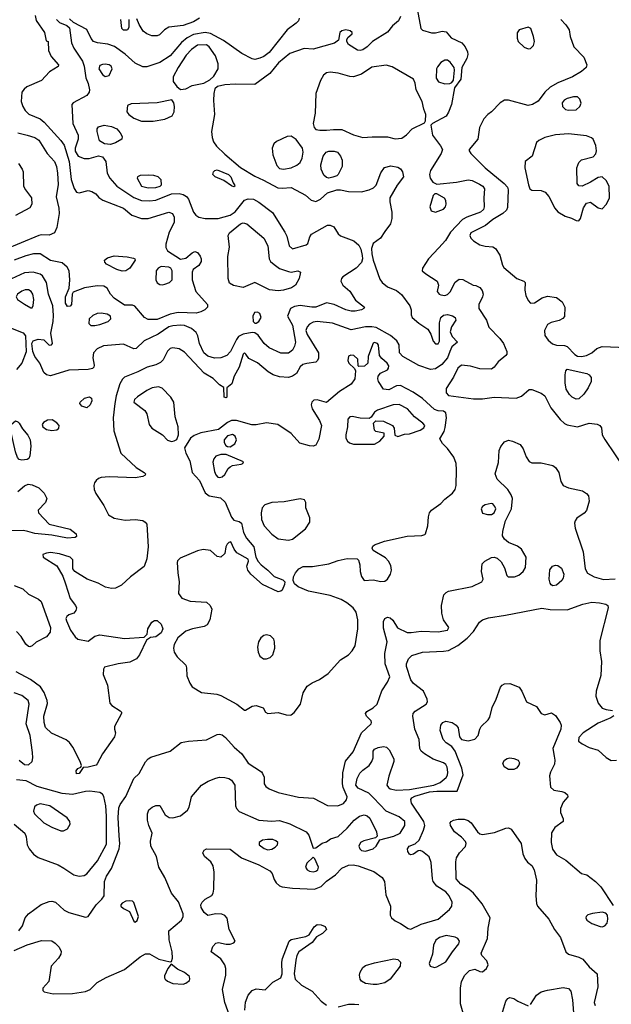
# Model space of a CAD drawing. Extents: x 1173029 to 1307123, y 522559 to 678521.
# Tile 580 of 623: x 1242798 to 1247345, y 612821 to 620383. Entities that reach past the tile are written whole.
import ezdxf

# ---------------------------------------------------------------- set-up
doc = ezdxf.new("R2010")
doc.units = 0

msp = doc.modelspace()

# ---------------------------------------------------------------- linework, layer by layer
at = {"layer": '0CON10XD'}
for points in [[(1245854, 620465), (1245880, 620315), (1245893, 620303), (1245962.3, 620282.3), (1245995, 620282), (1246045, 620293.8), (1246075, 620288.8), (1246115, 620244), (1246196, 620205), (1246222, 620175), (1246240, 620135), (1246242.5, 620115), (1246235.8, 620085), (1246196, 620015), (1246188.8, 619925), (1246140.8, 619859.2), (1246117.3, 619732.7), (1246095, 619673.8), (1246075, 619642), (1245970, 619585), (1245958.3, 619571.7), (1245970, 619495), (1246033, 619413), (1246046.7, 619385), (1246036.9, 619355), (1245954.6, 619225.4), (1245948.9, 619195), (1245952.9, 619165), (1245973.8, 619135), (1246005, 619120.8), (1246155, 619133.9), (1246245, 619153.1), (1246275, 619147.7), (1246330.9, 619120.9), (1246356.9, 619105), (1246370.6, 619085), (1246365.4, 619015), (1246368.8, 618945), (1246362.5, 618925), (1246339.2, 618905), (1246234.1, 618865.9), (1246201.9, 618848.1), (1246109.9, 618750.1), (1246071.7, 618688.3), (1246018.3, 618631.7), (1245940.9, 618545), (1245894.4, 618475), (1245892.5, 618455), (1245919.8, 618429.8), (1246006.7, 618375), (1246016.8, 618343.2), (1246008, 618295), (1246021.2, 618275), (1246035, 618268.6), (1246065, 618264.4), (1246087.4, 618272.6), (1246106, 618294), (1246145, 618367.5), (1246175, 618390.6), (1246205, 618388.6), (1246283.3, 618345), (1246305, 618342), (1246335, 618326), (1246353, 618303), (1246359.2, 618275), (1246356, 618255), (1246328, 618195), (1246328, 618165), (1246386.7, 618075), (1246402.7, 618022.7), (1246489.6, 617935), (1246515.5, 617895), (1246541.5, 617835), (1246541.5, 617815), (1246535.3, 617804.7), (1246474.4, 617755), (1246445, 617714), (1246425, 617698), (1246335, 617701.5), (1246262.5, 617722.5), (1246195, 617730), (1246165, 617705.8), (1246132.4, 617637.6), (1246075, 617551.2), (1246076.2, 617516.2), (1246095, 617497.1), (1246285, 617470.7), (1246355, 617470.9), (1246445, 617483.6), (1246612.9, 617477.1), (1246655, 617491.1), (1246715, 617541.9), (1246735, 617542.2), (1246805, 617513.5), (1246833.4, 617493.4), (1246880.9, 617400.9), (1246951.4, 617311.4), (1246985, 617280.8), (1247005, 617270.4), (1247085, 617255.7), (1247175, 617283.6), (1247235.5, 617275.5), (1247256.7, 617265), (1247269.5, 617249.5), (1247273.8, 617195), (1247295, 617158), (1247453.3, 616923.3)], [(1242918.1, 620415), (1242925.4, 620375.4), (1242988, 620285), (1243001.7, 620221.7), (1243017.5, 620215), (1243020, 620145), (1243040.5, 620100.5), (1243096.2, 620035), (1243095, 620023.8), (1243028.3, 619981.7), (1242965, 619915.6), (1242854, 619866), (1242831.5, 619848.5), (1242815.6, 619825), (1242810.5, 619755), (1242822.5, 619715), (1242839.4, 619685), (1242867.8, 619657.8), (1242955, 619621.8), (1242986.6, 619596.6), (1243115.2, 619455.2), (1243139.9, 619419.9), (1243178.7, 619295), (1243193.7, 619155), (1243217.5, 619087.5), (1243235, 619059.2), (1243255, 619053.1), (1243325, 619070.8), (1243353, 619063), (1243384.3, 619044.3), (1243407.4, 619017.4), (1243436.3, 618996.3), (1243595, 618936.5), (1243660.4, 618880.4), (1243735, 618856.7), (1243785, 618855.6), (1243945, 618905.6), (1243972, 618895), (1243984.3, 618865), (1243984.3, 618825), (1243947.7, 618752.3), (1243921.5, 618658.5), (1243922.3, 618632.3), (1243935, 618608.6), (1244034.5, 618544.5), (1244075, 618551.4), (1244125, 618592.9), (1244145, 618601.4), (1244165, 618595.7), (1244185, 618568), (1244194.3, 618545), (1244194.2, 618525), (1244174.4, 618495.6), (1244132, 618465), (1244124.4, 618445), (1244123.3, 618385), (1244151.4, 618295), (1244242, 618195), (1244241.4, 618175), (1244222, 618155), (1244191.4, 618138.6), (1244155, 618129.1), (1244015, 618133), (1243955, 618121.7), (1243855, 618080.3), (1243785, 618080.4), (1243756.9, 618096.9), (1243683.1, 618183.1), (1243665, 618191.1), (1243605, 618190.4), (1243524.5, 618245), (1243496.4, 618275), (1243470.2, 618320.2), (1243445.4, 618335.4), (1243395, 618338.2), (1243296.7, 618323.3), (1243210, 618290), (1243202.5, 618275), (1243197.5, 618195), (1243185, 618182), (1243165, 618180), (1243150, 618205), (1243150, 618255), (1243179.3, 618320.7), (1243184.4, 618385), (1243177.5, 618455), (1243162.3, 618482.3), (1243125, 618514.5), (1243035, 618532.8), (1242955, 618584), (1242905, 618583.5), (1242845, 618570.2), (1242755, 618535.3)], [(1245725, 620406.2), (1245708.5, 620375), (1245664.7, 620335.3), (1245623.9, 620286.1), (1245510, 620215), (1245470, 620175), (1245435, 620151.2), (1245415, 620146.2), (1245395, 620150), (1245325, 620192.5), (1245312.5, 620215), (1245313, 620227), (1245320, 620245), (1245352.5, 620275), (1245352.5, 620285), (1245337.1, 620297.1), (1245305, 620304), (1245275, 620297.5), (1245258.8, 620285), (1245247.5, 620225), (1245217.4, 620202.6), (1245055, 620155.6), (1244985, 620160.6), (1244875, 620122.7), (1244787.7, 620052.3), (1244721.1, 619968.9), (1244605.4, 619884.6), (1244455, 619886.8), (1244375, 619881.8), (1244319.1, 619870.9), (1244298.1, 619851.9), (1244289.5, 619815), (1244287.6, 619762.4), (1244295.3, 619655.3), (1244273.3, 619525), (1244277.1, 619477.1), (1244287.7, 619445), (1244312.1, 619412.1), (1244375, 619349.2), (1244495, 619248.9), (1244605, 619181.5), (1244670.9, 619150.9), (1244782.4, 619092.4), (1244815, 619089.3), (1244885.3, 619095.3), (1244994, 619034), (1245038, 618998), (1245075, 618986.9), (1245110.8, 619005), (1245165, 619054), (1245235, 619076), (1245265, 619075.8), (1245325, 619062.2), (1245425, 619060.4), (1245483, 619077), (1245517.3, 619092.7), (1245538.2, 619111.8), (1245573.3, 619206.7), (1245602.4, 619247.6), (1245649.8, 619260.2), (1245705, 619251.5), (1245725, 619238.6), (1245741.1, 619215), (1245747.1, 619175), (1245698.3, 619111.7), (1245643.1, 619015), (1245642.2, 618985), (1245659.5, 618905), (1245659.5, 618855), (1245648.1, 618815), (1245605, 618757.1), (1245571.5, 618705), (1245515.9, 618665), (1245502.2, 618625), (1245503.8, 618585), (1245515, 618535.8), (1245565, 618390), (1245584.5, 618364.5), (1245625, 618332), (1245695, 618304.3), (1245732.1, 618272.1), (1245797.8, 618185), (1245805.7, 618155), (1245805.7, 618115), (1245814.3, 618095), (1245865, 618052.2), (1245936.2, 618006.2), (1245958.2, 617968.2), (1245977.1, 617915), (1245995, 617892.9), (1246015, 617894.2), (1246025.7, 617915), (1246024.5, 618054.5), (1246034.7, 618095.3), (1246056.2, 618113.8), (1246085, 618118.9), (1246125, 618108.5), (1246145.8, 618095), (1246149.4, 618075), (1246117.3, 618025), (1246107.3, 617985), (1246120.9, 617950.9), (1246163.3, 617905), (1246119.6, 617870.4), (1246104.6, 617835), (1246085, 617786.7), (1246043.1, 617735), (1245995, 617701.8), (1245955, 617696.4), (1245865, 617728.2), (1245743.3, 617795), (1245718.2, 617825), (1245713.8, 617885), (1245697.1, 617917.1), (1245647.6, 617957.6), (1245537.8, 618017.8), (1245505, 618024.2), (1245455, 618023.5), (1245345, 618001.8), (1245202.9, 618052.9), (1245085, 618064.3), (1245055, 618058.6), (1245025, 618043.3), (1245006.6, 618023.4), (1244998.2, 617995), (1245006.4, 617965), (1245094.7, 617825), (1245096, 617784), (1245088.1, 617765), (1245075, 617753.1), (1245005, 617743.6), (1244975, 617733.5), (1244955, 617715.6), (1244924.7, 617665.3), (1244895.9, 617644.1), (1244865, 617635.4), (1244795, 617640.5), (1244745.3, 617655.3), (1244707.3, 617677.3), (1244625, 617747.3), (1244559.7, 617779.7), (1244537.5, 617815), (1244525, 617823.8), (1244515, 617813.3), (1244485, 617713.3), (1244447.5, 617645), (1244427.5, 617585), (1244390, 617555), (1244390, 617485), (1244385, 617480), (1244370, 617485), (1244368.3, 617558.3), (1244335, 617577.5), (1244286.3, 617626.3), (1244217.3, 617667.3), (1244065, 617828.2), (1244025, 617854.6), (1243975, 617863.8), (1243955, 617858.2), (1243935, 617836.7), (1243899.9, 617770.1), (1243880.1, 617749.9), (1243845, 617731.5), (1243778, 617715), (1243705, 617677.9), (1243605, 617638.5), (1243588.7, 617621.3), (1243569.2, 617585), (1243540.9, 617495), (1243529.4, 617435), (1243517.9, 617325), (1243521.8, 617225), (1243576.5, 617055), (1243694.6, 616944.6), (1243756, 616905), (1243764, 616895), (1243763.3, 616885), (1243745.5, 616874.5), (1243685, 616863.8), (1243485, 616872.2), (1243425, 616866.7), (1243405, 616860.5), (1243385, 616844.5), (1243372.9, 616827.1), (1243367.8, 616805), (1243370.4, 616775), (1243383, 616743), (1243445, 616651.4), (1243481.2, 616581.2), (1243524.5, 616554.5), (1243609.1, 616539.1), (1243685, 616545.6), (1243745, 616535.8), (1243763.3, 616525), (1243775, 616507.5), (1243785.6, 616335), (1243775, 616242.5), (1243755, 616183.8), (1243649.2, 616105), (1243580.4, 616039.6), (1243535, 616016.7), (1243505, 616013.6), (1243458.8, 616025), (1243402, 616055), (1243316.8, 616086.8), (1243222, 616145), (1243205.7, 616165.7), (1243205.7, 616235), (1243186.2, 616255), (1243105, 616280.8), (1243035, 616290.9), (1243003.4, 616286.6), (1242976.7, 616275), (1242980, 616255), (1243085, 616188.6), (1243129.8, 616109.8), (1243149.1, 616050.9), (1243186.7, 615936.7), (1243226, 615885), (1243234, 615865), (1243230, 615845), (1243215, 615826.2), (1243175, 615813.3), (1243159.5, 615800.5), (1243154.2, 615785), (1243158, 615765), (1243190, 615695), (1243225, 615644), (1243245, 615626), (1243325, 615608.8), (1243375, 615648), (1243415, 615659.2), (1243605, 615630.5), (1243755, 615640), (1243777.5, 615662.5), (1243784, 615705), (1243815, 615756.7), (1243835, 615768.8), (1243855, 615768), (1243885, 615740), (1243898.2, 615705), (1243885, 615672.9), (1243845, 615644.2), (1243802.5, 615637.5), (1243771.7, 615618.3), (1243719.2, 615505), (1243696, 615475), (1243645, 615448.6), (1243554.1, 615435.9), (1243450, 615410), (1243442.5, 615395), (1243440, 615355), (1243472.5, 615272.5), (1243490, 615135), (1243506, 615115), (1243570, 615075), (1243580, 615065), (1243580, 615055), (1243528, 614955), (1243526, 614935), (1243534, 614905), (1243528, 614875), (1243434.7, 614745.3), (1243395, 614666.7), (1243385, 614658.8), (1243325, 614641.2), (1243285, 614640), (1243255.5, 614594.5), (1243235, 614590), (1243232, 614615), (1243245, 614633.3), (1243268.3, 614641.7), (1243272.5, 614655), (1243263.8, 614685), (1243207.1, 614797.1), (1243181.5, 614831.5), (1243155, 614853.1), (1243042.6, 614902.6), (1242997, 614947), (1242987.1, 614985), (1242984.5, 615035), (1243011.5, 615131.5), (1243008.8, 615155), (1242986.7, 615215), (1242958.3, 615258.3), (1242882.5, 615315), (1242770, 615375)], [(1243081.9, 620385), (1243105, 620361.5), (1243159.5, 620339.5), (1243181.2, 620321.2), (1243195.6, 620205), (1243215, 620164.2), (1243281.9, 620065), (1243294.5, 620025), (1243307, 619937), (1243325, 619893.8), (1243336.1, 619845), (1243333.5, 619825), (1243315, 619800.6), (1243210, 619745), (1243198.3, 619731.7), (1243205.8, 619585), (1243248.5, 619495), (1243247.1, 619465), (1243224.4, 619395.6), (1243225, 619374.2), (1243246.5, 619335), (1243295, 619316.9), (1243333.4, 619316.6), (1243405, 619338.2), (1243435, 619328.6), (1243459.5, 619295), (1243470.4, 619205), (1243492.3, 619165), (1243543.8, 619103.8), (1243675, 619017.1), (1243734.6, 618995.4), (1243795, 618991.1), (1243845, 618996.7), (1243965, 619044.4), (1244025, 619047.4), (1244055, 619040.6), (1244079.1, 619025), (1244095.4, 619005), (1244134.6, 618905), (1244152, 618882), (1244175, 618866.5), (1244225, 618855.4), (1244323.7, 618856.3), (1244415, 618881.1), (1244455, 618906.2), (1244525, 618998), (1244553, 619007), (1244595, 619004.4), (1244635, 618982.5), (1244742.2, 618902.2), (1244835, 618750.8), (1244850.2, 618720.2), (1244869.1, 618645), (1244895, 618623.5), (1245001.2, 618655), (1245013.8, 618665), (1245028, 618715), (1245042, 618735), (1245165, 618804.3), (1245185, 618804.2), (1245212.3, 618792.3), (1245247, 618737), (1245265, 618722.5), (1245365.5, 618685.5), (1245405, 618652), (1245419.8, 618619.8), (1245430.9, 618570.9), (1245432.8, 618545), (1245425, 618518.6), (1245385.3, 618474.7), (1245282.5, 618407.5), (1245271.4, 618395), (1245265.6, 618375), (1245280.6, 618345), (1245335, 618298.9), (1245379.4, 618229.4), (1245449.2, 618175), (1245444, 618165), (1245425, 618154.5), (1245376.6, 618143.4), (1245346.2, 618143.8), (1245305, 618155.4), (1245215, 618196.1), (1245155, 618208.6), (1245075, 618175.8), (1245044.7, 618174.7), (1244955, 618188), (1244910.4, 618179.6), (1244880, 618165), (1244856.7, 618105), (1244895, 618036), (1244918.2, 617905), (1244911.5, 617875), (1244895.9, 617844.1), (1244865, 617821.4), (1244805, 617821.1), (1244715, 617862.7), (1244676.7, 617895), (1244630.2, 617960.2), (1244605, 617977.5), (1244585, 617980.6), (1244515, 617968.6), (1244480.6, 617949.4), (1244463.5, 617926.5), (1244418.4, 617835), (1244390.5, 617805), (1244345, 617784.7), (1244294.3, 617784.3), (1244245, 617800), (1244214.6, 617825), (1244179.2, 617895), (1244166.5, 617955), (1244155, 617980), (1244120, 618010), (1244065, 618033.1), (1244035, 618037.9), (1243975, 618032.7), (1243945, 618023.6), (1243861.8, 617968.2), (1243754.3, 617915.7), (1243693.4, 617856.6), (1243675, 617854.4), (1243595, 617890), (1243442.9, 617877.1), (1243394.2, 617855.8), (1243365.5, 617825), (1243360.5, 617785), (1243371.2, 617728.8), (1243368.8, 617715), (1243356.9, 617703.1), (1243325, 617695.5), (1243175, 617690), (1243035, 617648.9), (1243005.6, 617655.6), (1242983.1, 617673.1), (1242954.2, 617745), (1242913.8, 617795), (1242898.8, 617835), (1242892, 617895), (1242902.9, 617917.1), (1242941.3, 617928.7), (1242983.1, 617923.1)], [(1244947.1, 620395), (1244940, 620375), (1244923.7, 620356.3), (1244855, 620305.6), (1244715, 620130.4), (1244675, 620100.5), (1244642.7, 620087.3), (1244605, 620077.1), (1244585, 620081.4), (1244505, 620124.4), (1244363.4, 620223.4), (1244265, 620276.1), (1244225, 620285.7), (1244135, 620268.5), (1244085.8, 620244.2), (1244041.9, 620208.1), (1243955, 620106.2), (1243876.6, 620053.4), (1243775, 620020.6), (1243745, 620021.9), (1243685, 620048.9), (1243608.8, 620118.8), (1243527, 620177), (1243475, 620193.9), (1243395.4, 620205.4), (1243366.2, 620216.2), (1243347.2, 620237.2), (1243315, 620306.9), (1243211.9, 620361.9), (1243180.3, 620390.3)], [(1243636.7, 620385), (1243636.1, 620323.9), (1243626.7, 620305), (1243618.3, 620301.7), (1243595, 620302.5), (1243583.8, 620315), (1243576.7, 620383.3)], [(1244180, 620395), (1244134.8, 620365.2), (1244055, 620339.2), (1243945.4, 620324.6), (1243910, 620305), (1243873.6, 620266.4), (1243855, 620260), (1243815, 620260), (1243775, 620273.8), (1243746.2, 620295), (1243715.7, 620345.7), (1243699.7, 620389.7)], [(1246956, 620385), (1246994.5, 620344.5), (1247021.4, 620305), (1247030, 620255), (1247057.5, 620175), (1247134.5, 620094.5), (1247156.6, 620036.6), (1247151.1, 620015), (1247115.6, 619985), (1247045.7, 619945), (1246935, 619897.9), (1246875, 619864.5), (1246835, 619826.9), (1246782.2, 619757.8), (1246739.5, 619730.5), (1246705, 619724.5), (1246555, 619764.4), (1246525, 619764.3), (1246490, 619745), (1246423.8, 619675), (1246396.7, 619655), (1246365, 619622.5), (1246331.2, 619555), (1246320, 619465), (1246252.5, 619385), (1246252.5, 619375), (1246266, 619355), (1246375.7, 619245), (1246522.9, 619125), (1246547.4, 619097.4), (1246551.8, 619075), (1246548.3, 618941.7), (1246540, 618920), (1246511.9, 618895), (1246435, 618848), (1246377, 618803), (1246266.7, 618745), (1246257.8, 618725), (1246265.4, 618705.4), (1246285, 618684.4), (1246333.8, 618655), (1246375, 618643.6), (1246435, 618637.5), (1246455, 618624.4), (1246488.2, 618575), (1246508.7, 618498.7), (1246519.7, 618479.7), (1246618, 618395), (1246673.9, 618373.9), (1246683.3, 618365), (1246681.2, 618305), (1246687.8, 618265), (1246705, 618226.9), (1246725, 618206.9), (1246755, 618207.1), (1246815, 618246.2), (1246855, 618260), (1246925, 618250), (1246966.7, 618215), (1246987.5, 618175), (1246985, 618102.5), (1246972.3, 618087.7), (1246945, 618072), (1246882.7, 618057.3), (1246855, 618041.2), (1246832.5, 617995), (1246835, 617957.5), (1246860.5, 617920.5), (1246892.3, 617892.3), (1246925, 617882), (1246985, 617880), (1247005, 617873.9), (1247065, 617811.8), (1247085, 617799.7), (1247115, 617795.3)], [(1246705, 620160), (1246725, 620162.5), (1246746.2, 620183.8), (1246754.4, 620215), (1246748.1, 620255), (1246725.7, 620315.7), (1246705, 620326.2), (1246636.7, 620305), (1246621.7, 620281.7), (1246620.5, 620240.5), (1246628.8, 620215), (1246675, 620172.5), (1246705, 620160)], [(1244035, 619847.5), (1244075, 619852.2), (1244125, 619876.2), (1244213.8, 619896.2), (1244260, 619920), (1244289.8, 619950.2), (1244323.6, 620005), (1244323.8, 620045), (1244302.5, 620105), (1244255, 620174.5), (1244235, 620188.7), (1244165, 620187.1), (1244117.5, 620155), (1244078.8, 620111.2), (1244015.4, 620015), (1243977.5, 619945), (1243978.6, 619908.6), (1244005, 619869.2), (1244035, 619847.5)], [(1246065, 619891.4), (1246105, 619892), (1246119.5, 619900.5), (1246131.7, 619918.3), (1246141.2, 619995), (1246136.2, 620015), (1246105.5, 620055.5), (1246085, 620071.2), (1246065, 620072), (1246035, 620054), (1246008.3, 620021.7), (1246002.5, 620005), (1246000, 619935), (1246016.2, 619906.2), (1246065, 619891.4)], [(1243456.4, 619946.4), (1243485, 619953.8), (1243509.2, 620005), (1243500.8, 620025), (1243485.4, 620035.4), (1243455, 620041.5), (1243435, 620040), (1243415, 620030), (1243407.8, 620005), (1243435, 619961.2), (1243456.4, 619946.4)], [(1245685, 619468.2), (1245735, 619472.2), (1245772.3, 619497.7), (1245815, 619544), (1245910, 619590), (1245917.5, 619605), (1245920, 619655), (1245904, 619695), (1245892.5, 619755), (1245844.5, 619844.5), (1245838.6, 619895), (1245825.8, 619925), (1245659.8, 620019.8), (1245615, 620032.7), (1245505, 620017.1), (1245425.4, 619964.6), (1245365, 619943.1), (1245335, 619945.6), (1245245, 619972.5), (1245185, 619980), (1245155, 619974.5), (1245133.1, 619956.9), (1245110, 619915), (1245074, 619816), (1245070, 619665), (1245053.5, 619585), (1245060.6, 619555), (1245075, 619540.6), (1245105, 619533.6), (1245155, 619533.6), (1245209.3, 619540.7), (1245275, 619539.5), (1245365, 619499.4), (1245435, 619476.9), (1245506.3, 619483.7), (1245625, 619483.8), (1245685, 619468.2)], [(1243735, 619603.6), (1243825, 619604.4), (1243915, 619620), (1243970.8, 619645), (1243985.5, 619674.5), (1243986.9, 619715), (1243984.2, 619745), (1243968.3, 619768.3), (1243855, 619745.6), (1243654.1, 619735.9), (1243626.4, 619723.6), (1243622, 619675), (1243637.1, 619655), (1243675, 619625.5), (1243735, 619603.6)], [(1247015, 619687.1), (1247075, 619690.8), (1247102.9, 619715), (1247112.7, 619742.7), (1247103.2, 619773.2), (1247085, 619791.2), (1247055, 619791.4), (1247005, 619778.5), (1246983.1, 619765), (1246968.5, 619745), (1246970.6, 619715), (1246993.6, 619693.6), (1247015, 619687.1)], [(1243495, 619424.5), (1243449.7, 619429.7), (1243412.8, 619452.8), (1243392.9, 619525), (1243394, 619545), (1243405, 619560), (1243447.9, 619572.1), (1243503.7, 619563.7), (1243545, 619544.3), (1243570.8, 619515), (1243586, 619485), (1243583.3, 619465), (1243535, 619437.8), (1243495, 619424.5)], [(1242784.1, 619514.1), (1242856.6, 619496.6), (1242915, 619477.9), (1242945, 619458.1), (1243008.5, 619355), (1243065.6, 619295), (1243081.9, 619255), (1243090, 619205), (1243093, 619117), (1243077.9, 619022.1), (1243097.9, 618935), (1243100.8, 618895), (1243084.1, 618785.9), (1243065, 618746.2), (1243025, 618727.5), (1242965, 618730), (1242945, 618725.5), (1242675, 618613.5)], [(1244825, 619234.6), (1244885, 619244.2), (1244927.8, 619265), (1244953.8, 619286.2), (1244969.6, 619320.4), (1244976.7, 619365), (1244970.8, 619395), (1244923.1, 619463.1), (1244885, 619488.4), (1244854.3, 619485.7), (1244772.1, 619447.9), (1244751.7, 619428.3), (1244739.5, 619395), (1244743.8, 619345), (1244775, 619264.2), (1244795, 619240), (1244825, 619234.6)], [(1247095, 618837.5), (1247108.8, 618855), (1247132.4, 618937.6), (1247155, 618973.8), (1247185, 618981.2), (1247245, 618937.5), (1247275, 618930), (1247308.5, 618965), (1247332.1, 619015), (1247328.9, 619105), (1247305, 619148.5), (1247275, 619175.7), (1247245, 619171.9), (1247185, 619134.2), (1247120, 619105), (1247095, 619107.5), (1247083.9, 619123.9), (1247080, 619245), (1247095, 619286.7), (1247115, 619305.6), (1247205, 619330.8), (1247226.4, 619353.6), (1247230.5, 619375), (1247226.4, 619416.4), (1247204.6, 619464.6), (1247193.8, 619475), (1247155, 619490.5), (1247015, 619505.5), (1246915, 619498.5), (1246835, 619477.5), (1246788.8, 619455), (1246770.7, 619439.3), (1246736, 619335), (1246683.3, 619295), (1246680, 619245), (1246707.5, 619115), (1246720, 619085), (1246735, 619074.3), (1246805, 619070), (1246837.6, 619057.6), (1246865, 619026.2), (1246911.4, 618935), (1246935, 618907.5), (1246991.2, 618875), (1247039.7, 618859.7), (1247075, 618840), (1247095, 618837.5)], [(1245175, 619166.2), (1245155, 619170), (1245135, 619190), (1245114.3, 619235), (1245112.8, 619267.2), (1245130.6, 619335), (1245154.6, 619365.4), (1245175, 619373.1), (1245215, 619374.2), (1245240, 619365), (1245264.4, 619334.4), (1245277.1, 619305), (1245275.6, 619254.4), (1245246.2, 619195), (1245235, 619183.3), (1245205, 619173.8), (1245175, 619166.2)], [(1242789.1, 619279.1), (1242818.6, 619235), (1242825.6, 619215), (1242828.6, 619105), (1242843.1, 619075), (1242890, 619015), (1242892, 618965), (1242875, 618938.8), (1242765, 618879.4)], [(1243785, 619090.3), (1243845, 619094.7), (1243878, 619105), (1243889.2, 619115), (1243885, 619152.5), (1243863.3, 619175), (1243830, 619185), (1243785, 619187.8), (1243725, 619185.7), (1243703.3, 619175), (1243700, 619165), (1243734, 619105), (1243785, 619090.3)], [(1244445, 619100), (1244425, 619107.5), (1244368.3, 619148.3), (1244300, 619175), (1244283.8, 619195), (1244286.7, 619215), (1244297.5, 619225), (1244315, 619229.2), (1244402, 619195), (1244421.4, 619175), (1244438.8, 619128.8), (1244450, 619115), (1244452.5, 619105), (1244445, 619100)], [(1245995, 618904.2), (1246055, 618928.8), (1246070, 618945), (1246076.2, 618965), (1246072.5, 618995), (1246063, 619013), (1246005, 619046.7), (1245990, 619045), (1245975, 619032.5), (1245950.8, 618945), (1245960, 618915), (1245995, 618904.2)], [(1244785, 618300), (1244719.2, 618309.2), (1244605, 618363.5), (1244515, 618326.4), (1244441.1, 618341.1), (1244410.3, 618360.3), (1244400, 618395), (1244398.9, 618565), (1244410, 618635), (1244400, 618725), (1244410, 618745), (1244495, 618814.6), (1244515, 618823.9), (1244544.4, 618815), (1244674.1, 618704.1), (1244705.4, 618645), (1244715.5, 618545), (1244726.4, 618526.4), (1244753.2, 618503.2), (1244795, 618472.7), (1244865, 618448.1), (1244885.8, 618444.2), (1244935, 618453.3), (1244957.5, 618445), (1244946, 618395), (1244917.2, 618342.8), (1244887.6, 618322.4), (1244825, 618304.6), (1244785, 618300)], [(1243585, 618450.5), (1243543.8, 618465), (1243465, 618506.2), (1243451.4, 618521.4), (1243451.2, 618535), (1243473.8, 618555), (1243525, 618569.1), (1243625, 618562.5), (1243671.7, 618551.7), (1243683.3, 618545), (1243686, 618535), (1243644, 618475), (1243615, 618453.3), (1243585, 618450.5)], [(1243895, 618346.5), (1243915, 618352.2), (1243948.8, 618365), (1243969.2, 618385), (1243970.8, 618455), (1243958.8, 618475), (1243945, 618482), (1243885, 618486.5), (1243861.4, 618475), (1243846.7, 618455), (1243843.6, 618385), (1243855, 618363.1), (1243875, 618349.1), (1243895, 618346.5)], [(1242983.1, 617923.1), (1243025, 617884.2), (1243042.5, 617885), (1243050.8, 617895), (1243037.5, 617975), (1243056.2, 618063.8), (1243058.7, 618111.3), (1243053.5, 618185), (1243019.7, 618275), (1243004.2, 618364.2), (1242974.8, 618414.8), (1242955, 618428.5), (1242902.9, 618442.9), (1242835, 618438), (1242735, 618392.8)], [(1242895, 618170), (1242902.5, 618187.5), (1242906.4, 618235), (1242899.2, 618275), (1242885.7, 618295.7), (1242865, 618307.5), (1242841.1, 618308.9), (1242815, 618298.8), (1242781.9, 618275), (1242771.4, 618255), (1242780.8, 618235), (1242835, 618197.5), (1242885, 618170), (1242895, 618170)], [(1243344.2, 618034.2), (1243375, 618034.4), (1243415, 618041.2), (1243477.5, 618065), (1243497.8, 618085), (1243495.6, 618105), (1243470.7, 618120.7), (1243425, 618128.8), (1243394.3, 618125.7), (1243359.3, 618110.7), (1243333.1, 618085), (1243330, 618050), (1243344.2, 618034.2)], [(1244615, 618051.2), (1244635.7, 618064.3), (1244653.8, 618095), (1244645, 618127.5), (1244625, 618137.5), (1244602.5, 618135), (1244590, 618105), (1244592, 618065), (1244605, 618051.2), (1244615, 618051.2)], [(1242726.8, 618016.8), (1242825, 617977.1), (1242843.8, 617955), (1242847.7, 617832.3), (1242815.7, 617745), (1242775, 617696)], [(1244878.5, 615041.5), (1244885, 615043.6), (1244908.5, 615061.5), (1244956.5, 615125), (1244976.8, 615213.2), (1245006.4, 615263.6), (1245045, 615289.4), (1245102, 615315), (1245169.3, 615360.7), (1245265, 615466), (1245324.1, 615505.9), (1245354.1, 615535.9), (1245376, 615575), (1245397.8, 615705), (1245397.8, 615775), (1245383, 615833), (1245360, 615865), (1245312.5, 615905), (1245269.1, 615929.1), (1245185, 615960.4), (1245018.8, 615995), (1244938.1, 616028.1), (1244909.7, 616049.7), (1244898.8, 616075), (1244903.6, 616103.6), (1244918, 616135), (1244944, 616165), (1244976.7, 616183.3), (1245047.6, 616182.4), (1245175, 616203.9), (1245245, 616229.5), (1245315, 616244.3), (1245391.7, 616241.7), (1245401.7, 616231.7), (1245412, 616195), (1245414.4, 616145), (1245425, 616107.5), (1245445, 616076.7), (1245515, 616080), (1245575, 616068), (1245605, 616070), (1245625, 616086), (1245649.1, 616125), (1245655.4, 616155), (1245650.2, 616190.2), (1245633.6, 616223.6), (1245609.1, 616249.1), (1245515, 616307.5), (1245506.7, 616325), (1245511.2, 616338.8), (1245525, 616350), (1245602.1, 616377.9), (1245775.8, 616415.8), (1245887.7, 616422.3), (1245910.7, 616429.3), (1245917.5, 616435), (1245936.2, 616495), (1245940, 616565), (1245948, 616595), (1245962, 616615), (1246035, 616666.5), (1246065, 616699.4), (1246124, 616746), (1246145.6, 616775), (1246152.5, 616805), (1246155.4, 616925), (1246153.1, 616975), (1246133.6, 617023.6), (1246085, 617090), (1246047, 617127), (1246026.2, 617165), (1246059.5, 617220.5), (1246069.1, 617250.9), (1246078.8, 617325), (1246073.8, 617363.8), (1246055, 617376), (1246015, 617378.9), (1245985, 617390), (1245894, 617474), (1245822.1, 617522.1), (1245725, 617574.4), (1245695, 617571.9), (1245635, 617540.4), (1245594.3, 617545), (1245556.9, 617605), (1245550, 617625), (1245552.5, 617645), (1245571.3, 617668.7), (1245624, 617695), (1245632.9, 617707.1), (1245634.2, 617725), (1245622.5, 617745), (1245580.3, 617780.3), (1245564.3, 617804.3), (1245555.9, 617884.1), (1245547.5, 617895), (1245525, 617902.9), (1245515, 617898.6), (1245501.9, 617865), (1245476.2, 617795), (1245473.3, 617745), (1245447.5, 617722.5), (1245405, 617720), (1245400, 617725), (1245397.5, 617775), (1245367.5, 617805), (1245342.3, 617807.7), (1245325, 617800), (1245320, 617765), (1245326.7, 617745), (1245372.5, 617705), (1245380, 617685), (1245373.8, 617625), (1245345.7, 617584.3), (1245255, 617528.2), (1245155, 617442.7), (1245085, 617464.6), (1245059.5, 617460.5), (1245043.4, 617446.6), (1245039.1, 617425), (1245045.5, 617395), (1245103.6, 617303.6), (1245116.6, 617265), (1245098, 617162), (1245073.9, 617116.1), (1245055, 617108.5), (1245025, 617109.2), (1244951.7, 617131.7), (1244885, 617206.1), (1244783, 617273), (1244695, 617286.7), (1244615, 617270.4), (1244581.5, 617271.5), (1244465, 617304.1), (1244425, 617304.1), (1244395, 617289.1), (1244325, 617235.7), (1244191.2, 617208.8), (1244139.8, 617190.2), (1244111.7, 617168.3), (1244065.8, 617095), (1244075.6, 617055), (1244105.5, 616995), (1244124.4, 616905), (1244179.2, 616845), (1244225, 616749.2), (1244255, 616725.6), (1244341.1, 616711.1), (1244378.5, 616678.5), (1244425, 616561.2), (1244445, 616540), (1244485, 616530), (1244503.3, 616515), (1244517.5, 616445), (1244542, 616402), (1244598.6, 616335), (1244614.2, 616254.2), (1244631.9, 616221.9), (1244653.8, 616195), (1244705, 616156), (1244755, 616106), (1244820, 616080), (1244836.1, 616066.1), (1244833.8, 616045), (1244815, 616002.5), (1244805, 615993.3), (1244785, 615990), (1244665, 616044.3), (1244574, 616125), (1244552, 616155), (1244543.8, 616185), (1244556.7, 616225), (1244555, 616240), (1244467.3, 616287.3), (1244445.8, 616315.8), (1244421.7, 616371.7), (1244405, 616366.7), (1244393.8, 616355), (1244383.8, 616335), (1244375.9, 616284.1), (1244344.1, 616255.9), (1244315, 616259.2), (1244265, 616305.8), (1244207.3, 616312.7), (1244165, 616302.5), (1244032.2, 616247.8), (1244012.4, 616227.6), (1244009.2, 616215), (1244012.5, 616135), (1244024.5, 616065), (1244018.6, 615975), (1244045, 615940), (1244107.8, 615917.8), (1244235, 615910), (1244262.9, 615885), (1244274.4, 615855), (1244260.9, 615775), (1244239.2, 615735), (1244215, 615722.5), (1244126.4, 615703.6), (1244075, 615685.6), (1244013.6, 615635), (1243984.5, 615585), (1243980.9, 615555), (1243986.7, 615525), (1244009.2, 615489.2), (1244074.4, 615425), (1244081.1, 615405), (1244083.7, 615343.7), (1244106.2, 615286.2), (1244125, 615259.2), (1244195.3, 615215.3), (1244313.4, 615203.4), (1244345, 615192.5), (1244466, 615125), (1244525, 615080), (1244535, 615080), (1244585, 615112), (1244615, 615116.2), (1244668.3, 615098.3), (1244687.5, 615065), (1244705, 615054), (1244785, 615061.9), (1244845, 615043.8), (1244878.5, 615041.5)], [(1247115, 617795.3), (1247155, 617803.1), (1247195, 617823.3), (1247235, 617857.8), (1247275, 617873.8), (1247463.6, 617866.4)], [(1247075, 617468.1), (1247045, 617484.3), (1247024.3, 617505), (1246999.4, 617545), (1246991.2, 617595), (1246990.4, 617655), (1246994.7, 617685.3), (1247005, 617700), (1247156.6, 617666.6), (1247175.7, 617655), (1247190.5, 617635), (1247191.5, 617605), (1247167.5, 617555), (1247134, 617506), (1247095, 617471.9), (1247075, 617468.1)], [(1243965, 617144.6), (1243985, 617147.5), (1244005, 617159.2), (1244019.5, 617195), (1244017.5, 617255), (1243992, 617332), (1243983.3, 617445), (1243960.9, 617485), (1243893.1, 617553.1), (1243865, 617563.1), (1243816, 617555), (1243774.7, 617535.3), (1243704, 617486), (1243680, 617465), (1243675.9, 617445.9), (1243761.3, 617381.3), (1243774.7, 617354.7), (1243794.5, 617275), (1243814.5, 617245), (1243895.3, 617195.3), (1243934.7, 617154.7), (1243965, 617144.6)], [(1243315, 617401.9), (1243275, 617416), (1243261.2, 617435), (1243262, 617445), (1243296, 617475), (1243335.6, 617485.6), (1243350, 617475), (1243353.1, 617455), (1243340.6, 617425), (1243315, 617401.9)], [(1245365, 617122), (1245525, 617124), (1245565, 617146.7), (1245600, 617185), (1245598.3, 617208.3), (1245535, 617221.2), (1245525, 617230), (1245516.2, 617283.8), (1245535, 617303.3), (1245595, 617298.8), (1245662.5, 617265), (1245677.5, 617245), (1245681.7, 617191.7), (1245705, 617182.5), (1245755, 617198.8), (1245795, 617202), (1245875, 617231.5), (1245905, 617248.6), (1245912.9, 617265), (1245895.8, 617285), (1245832.4, 617332.4), (1245777.5, 617395), (1245715, 617427.5), (1245667.5, 617425), (1245547.5, 617385), (1245525, 617368.8), (1245500, 617330), (1245485, 617321.2), (1245415, 617322.3), (1245353.8, 617336.2), (1245336.1, 617333.9), (1245321.2, 617315), (1245316.9, 617255), (1245304.2, 617195), (1245305, 617170), (1245316.7, 617145), (1245332.3, 617132.3), (1245365, 617122)], [(1242815, 617000), (1242795, 617006.2), (1242780.9, 617020.9), (1242765, 617063.3), (1242724.4, 617245), (1242733.6, 617275), (1242765, 617301.1), (1242785, 617295.6), (1242795, 617284.2), (1242820.2, 617240.2), (1242860.8, 617190.8), (1242877.9, 617155), (1242883, 617107), (1242875.7, 617034.3), (1242867.3, 617012.7), (1242855, 617004), (1242815, 617000)], [(1243045, 617226.7), (1243085, 617233.3), (1243098.6, 617245), (1243100.6, 617265), (1243085, 617285.6), (1243048.8, 617308.8), (1243013, 617307), (1242980.7, 617289.3), (1242971.4, 617275), (1242975.7, 617255), (1243004.7, 617234.7), (1243045, 617226.7)], [(1244415, 617102), (1244451.9, 617125), (1244464.6, 617155), (1244455, 617184.4), (1244435, 617195.9), (1244395, 617186.6), (1244369.5, 617155), (1244368.6, 617135), (1244382.7, 617112.7), (1244395, 617104), (1244415, 617102)], [(1245580.9, 615229.1), (1245626, 615294), (1245641.8, 615335), (1245606.9, 615435), (1245604, 615515), (1245623.3, 615605), (1245595, 615710), (1245595, 615760), (1245605, 615783.8), (1245625, 615794), (1245645, 615790), (1245665, 615770), (1245701.9, 615711.9), (1245775, 615677.5), (1245805.8, 615675.8), (1245885, 615686.9), (1246015, 615682.5), (1246085, 615694.5), (1246095.8, 615715), (1246055.8, 615775), (1246041.4, 615825), (1246040.6, 615885), (1246057.8, 615965), (1246075, 615984.5), (1246095, 615993.1), (1246275, 616030), (1246350, 616065), (1246360, 616085), (1246347.5, 616145), (1246353.6, 616203.6), (1246373.3, 616225), (1246425, 616252), (1246445, 616254), (1246467, 616247), (1246499.7, 616219.7), (1246525, 616172.5), (1246543, 616113), (1246553.3, 616103.3), (1246600, 616105), (1246635, 616117.1), (1246668.1, 616145), (1246685.6, 616175), (1246691.4, 616255), (1246655, 616316), (1246625, 616340), (1246555, 616368.6), (1246523.8, 616393.8), (1246509.7, 616419.7), (1246510.5, 616455), (1246532.7, 616535), (1246579.1, 616625), (1246586.7, 616705), (1246575.6, 616735), (1246550, 616775), (1246468.6, 616855), (1246453.3, 616895), (1246477.4, 616982.6), (1246484.4, 617075), (1246497.1, 617105), (1246525, 617140), (1246555, 617154.2), (1246585, 617147.1), (1246645, 617120), (1246666.8, 617086.8), (1246690.6, 617025), (1246715, 616990), (1246735, 616980), (1246805, 616978.6), (1246895, 616959.2), (1246915, 616944), (1246941.4, 616905), (1246956.9, 616835), (1246975.8, 616805), (1247015, 616787.9), (1247123.3, 616763.3), (1247154.2, 616745), (1247169.4, 616725), (1247175.6, 616685.6), (1247155.4, 616614.6), (1247137, 616593), (1247080, 616555), (1247066.4, 616535), (1247062.3, 616515), (1247067.4, 616477.4), (1247128.8, 616295), (1247145.4, 616165.4), (1247162.6, 616132.6), (1247212.9, 616102.9), (1247285.4, 616084.6), (1247375, 616088.9)], [(1244335, 616866.4), (1244355, 616872.5), (1244375, 616890.6), (1244400.6, 616935), (1244415, 616948.6), (1244435, 616957.8), (1244501.7, 616968.3), (1244513.3, 616975), (1244517.3, 616987.3), (1244385, 617044), (1244345, 617044.3), (1244305, 617030.8), (1244289.4, 617010.6), (1244281.8, 616985), (1244295, 616912), (1244305, 616888.1), (1244320.7, 616870.7), (1244335, 616866.4)], [(1242785, 616759.6), (1242835, 616802.5), (1242862.5, 616815), (1242895, 616811.5), (1242945, 616787.5), (1242986.6, 616746.6), (1243007.5, 616705), (1242996.2, 616675), (1242940, 616615), (1242943.3, 616595), (1243025, 616507.5), (1243185, 616471.1), (1243232.5, 616435), (1243236, 616415), (1243225, 616406), (1243165, 616400.8), (1243045, 616424.5), (1242915, 616436.9), (1242861.7, 616451.7), (1242828.6, 616458.6), (1242737.4, 616457.4)], [(1244865, 616385.5), (1244895, 616392.5), (1244996.1, 616473.9), (1245028, 616525), (1245028.4, 616558.4), (1244998, 616635), (1244996.2, 616675), (1244986.7, 616695), (1244955, 616704), (1244831.1, 616678.9), (1244735, 616675.6), (1244682.1, 616657.9), (1244662.9, 616635), (1244653.1, 616595), (1244655.6, 616545), (1244677.1, 616495), (1244735, 616431.9), (1244785, 616395.5), (1244865, 616385.5)], [(1246392.7, 616582.7), (1246425, 616583.1), (1246445, 616595.6), (1246457.2, 616625), (1246450.9, 616645), (1246435, 616664.2), (1246423, 616667), (1246375, 616656.2), (1246355, 616643.3), (1246346.2, 616625), (1246354.1, 616594.1), (1246392.7, 616582.7)], [(1246895.9, 616035.9), (1246883.2, 616043.2), (1246874.2, 616055), (1246867.5, 616085), (1246873.4, 616156.6), (1246893.8, 616185), (1246915, 616193.8), (1246935, 616191.2), (1246961.2, 616171.2), (1246980, 616125), (1246976, 616095), (1246966, 616075), (1246925, 616040.6), (1246895.9, 616035.9)], [(1242756.9, 616036.9), (1242821.4, 616011.4), (1242865, 615972), (1242942.1, 615932.1), (1242964.4, 615914.4), (1243034.4, 615715), (1243031.3, 615678.7), (1243005, 615644), (1242925, 615602), (1242895, 615573.8), (1242875, 615566.2), (1242865, 615568.8), (1242845.7, 615585.7), (1242810, 615645), (1242774.3, 615685)], [(1242755.2, 613234.8), (1242855, 613278.7), (1242965, 613310), (1243045, 613308.1), (1243071.1, 613291.1), (1243100.5, 613260.5), (1243116.4, 613226.4), (1243113.3, 613205), (1243095.3, 613174.7), (1243041.1, 613115), (1243022.8, 612997.2), (1242976, 612945), (1242976, 612926), (1242987.1, 612917.1), (1243055, 612900.8), (1243205, 612905.2), (1243305, 612918.3), (1243340, 612935), (1243395, 612987.5), (1243463.1, 613026.9), (1243605, 613088), (1243725, 613184.5), (1243765, 613209.4), (1243795, 613209.4), (1243867.8, 613167.8), (1243955, 613147.5), (1243965, 613150), (1243973.8, 613175), (1243970.8, 613225), (1243947.1, 613315), (1243945.8, 613384.2), (1244042, 613468), (1244055.4, 613494.6), (1244055.5, 613515), (1244018.3, 613608.3), (1243964.4, 613675), (1243914.1, 613794.1), (1243866.5, 613875), (1243849.6, 613955), (1243805.5, 614035), (1243803.5, 614075), (1243815.7, 614135.7), (1243792, 614195), (1243780, 614235), (1243780, 614285), (1243792, 614315), (1243816.2, 614335), (1243845, 614348.9), (1243875, 614347.1), (1243917.4, 614277.4), (1243946.9, 614256.9), (1243975, 614253.6), (1244035, 614269.5), (1244088.9, 614311.1), (1244101.9, 614335), (1244118, 614415), (1244195, 614504.2), (1244246, 614534), (1244305, 614557.9), (1244335, 614564.5), (1244375, 614563.6), (1244405, 614555.6), (1244425, 614542.5), (1244452.7, 614505), (1244456.4, 614346.4), (1244464.6, 614324.6), (1244485, 614300.6), (1244635, 614235.7), (1244735, 614228.1), (1244795, 614232.5), (1244875, 614208.2), (1244999.2, 614145), (1245020.3, 614120.3), (1245036.2, 614075), (1245055, 614020), (1245075, 614022.5), (1245121.7, 614058.3), (1245155, 614070), (1245187.3, 614092.7), (1245245, 614108.6), (1245316.2, 614173.8), (1245369.5, 614235), (1245410.6, 614265), (1245445, 614276.2), (1245468.9, 614268.9), (1245489.7, 614249.7), (1245541.4, 614145), (1245546.7, 614113.3), (1245531.7, 614098.3), (1245442.3, 614077.7), (1245417.8, 614065), (1245405.5, 614035), (1245411.5, 614015), (1245425, 614002.9), (1245455, 613997.7), (1245515, 614014.5), (1245539.2, 614035), (1245566.4, 614083.6), (1245675, 614113.3), (1245723.1, 614135), (1245757.5, 614195), (1245757.5, 614225), (1245715, 614260.4), (1245614, 614305), (1245517.7, 614407.7), (1245482.2, 614442.2), (1245400.2, 614480.2), (1245380.7, 614505), (1245392.9, 614555), (1245411.3, 614595), (1245435, 614620), (1245484.4, 614655), (1245505.5, 614685), (1245514.5, 614715), (1245515.7, 614765), (1245525, 614780.8), (1245554.2, 614794.2), (1245595, 614800.9), (1245618, 614795), (1245638.1, 614775), (1245672.5, 614705), (1245674.2, 614685), (1245636.4, 614573.6), (1245620, 614505), (1245632.5, 614485), (1245646.6, 614476.6), (1245695, 614465.2), (1245795, 614471.4), (1245980, 614505), (1246030.8, 614525), (1246075, 614561.9), (1246085, 614581.2), (1246087.6, 614605), (1246082.7, 614642.7), (1246073.1, 614663.1), (1246056.2, 614675), (1245975, 614703.2), (1245910, 614745), (1245884.4, 614765), (1245872.5, 614785), (1245867.3, 614855), (1245835.3, 614935.3), (1245819.5, 615035), (1245823.3, 615055), (1245837, 615073), (1245921.5, 615125), (1245931.6, 615145), (1245930, 615165), (1245902.5, 615225), (1245825.3, 615285.3), (1245803.6, 615313.6), (1245772.1, 615415), (1245771.8, 615435), (1245785.6, 615475), (1245811.2, 615498.8), (1245894.7, 615525.3), (1246055, 615532.1), (1246095, 615539.1), (1246165, 615577.1), (1246236.6, 615633.4), (1246286, 615684), (1246331.5, 615755), (1246355, 615774.5), (1246402.1, 615787.9), (1246531.4, 615808.6), (1246812.3, 615862.3), (1246875, 615853.3), (1247005, 615851.4), (1247125, 615893.6), (1247195, 615908.9), (1247255.5, 615905.5), (1247303.9, 615893.9), (1247317.5, 615885), (1247321.2, 615865), (1247257.1, 615615), (1247257.9, 615535), (1247270.5, 615455), (1247265.6, 615345), (1247230, 615225), (1247227.3, 615187.3), (1247244.3, 615135), (1247275, 615095.8), (1247305, 615084), (1247355, 615076.2)], [(1244695, 615474.5), (1244724, 615485), (1244744.3, 615505), (1244760, 615555), (1244757.5, 615605), (1244750.8, 615625), (1244725, 615650.8), (1244695, 615658.6), (1244675, 615652.9), (1244651.4, 615635), (1244634.2, 615605), (1244626.9, 615565), (1244630.8, 615525), (1244644.5, 615494.5), (1244673.3, 615475), (1244695, 615474.5)], [(1245960.4, 613910.4), (1245945, 613954.2), (1245895, 613995.7), (1245875, 614002.5), (1245861.2, 613998.8), (1245825, 613974), (1245805, 613968.8), (1245795, 613973.8), (1245782.5, 613995), (1245780, 614015), (1245792, 614035), (1245837.1, 614052.9), (1245869.1, 614080.9), (1245902.2, 614157.8), (1245910.9, 614195), (1245905.4, 614225), (1245809.1, 614365), (1245803.6, 614395), (1245812.6, 614407.4), (1245835, 614419.8), (1245948, 614452), (1246005, 614458.9), (1246161.2, 614458.8), (1246205.4, 614584.6), (1246195.4, 614635), (1246146, 614766), (1246119.8, 614799.8), (1246075, 614828.6), (1246054, 614854), (1246030.6, 614925), (1246034.4, 614965.6), (1246050, 614985), (1246072.5, 614995), (1246121.2, 614985), (1246152.5, 614965), (1246167.1, 614945), (1246177.5, 614875), (1246193.8, 614855), (1246245, 614845.3), (1246295, 614856.2), (1246322.5, 614885), (1246334.4, 614935), (1246345.6, 614955), (1246398.1, 615005), (1246410.5, 615025), (1246429.2, 615100.8), (1246461.4, 615165), (1246494.3, 615255.7), (1246507.5, 615272.5), (1246525, 615282), (1246565, 615284.3), (1246636.5, 615256.5), (1246658, 615225), (1246693.8, 615145), (1246769.1, 615109.1), (1246805, 615054), (1246835, 615044.2), (1246885, 615060), (1246915, 615038), (1246953.1, 614985), (1246960, 614965), (1246957.5, 614935), (1246894.8, 614785.2), (1246905, 614726), (1246911.1, 614695), (1246907.7, 614665), (1246878.5, 614605), (1246871.3, 614575), (1246878.5, 614488.5), (1246904.4, 614464.4), (1246965, 614455.8), (1246987, 614447), (1247008.8, 614428.8), (1247011.2, 614415), (1246975, 614373.8), (1246955.6, 614325), (1246955.6, 614295), (1246975.7, 614245), (1246974, 614225), (1246911.5, 614178.5), (1246885, 614138), (1246882.6, 614065), (1246892.6, 614012.6), (1246925, 613968.9), (1246995, 613928.6), (1247116.4, 613826.4), (1247157.5, 613815), (1247224.3, 613764.3), (1247264.3, 613724.3), (1247360.3, 613580.3)], [(1242795, 614696.7), (1242835, 614663.8), (1242865, 614660), (1242893.9, 614686.1), (1242898.8, 614715), (1242895.7, 614755.7), (1242878.8, 614885), (1242848.5, 614975), (1242870, 615125), (1242863.2, 615153.2), (1242815, 615192), (1242755, 615214.4)], [(1242791.5, 613385), (1242819.5, 613425), (1242841.1, 613485), (1242865.6, 613515), (1242962.1, 613587.9), (1243025, 613610.6), (1243045, 613614.4), (1243074.5, 613604.5), (1243141.4, 613545), (1243175, 613526.9), (1243305, 613489.1), (1243325, 613495.5), (1243385, 613583.8), (1243430.8, 613629.2), (1243447.3, 613655), (1243450.3, 613765), (1243465.7, 613804.3), (1243503.8, 613865), (1243563.1, 614015), (1243568.8, 614055), (1243563.9, 614113.9), (1243555.7, 614255), (1243560.5, 614329.5), (1243571.3, 614355), (1243615, 614416.5), (1243675, 614554.2), (1243715.4, 614594.6), (1243765, 614684), (1243785, 614706.7), (1243805, 614718.9), (1243956, 614765), (1244038.9, 614831.1), (1244095, 614842.7), (1244235, 614852.7), (1244315, 614892.7), (1244335, 614895.5), (1244355, 614889.4), (1244380.7, 614870.7), (1244447.5, 614795), (1244505.5, 614745.5), (1244555, 614673.8), (1244655.8, 614605.8), (1244665, 614592.5), (1244676.1, 614566.1), (1244676.7, 614515), (1244688.8, 614495), (1244716.6, 614476.6), (1244785, 614447.5), (1244941.1, 614411.1), (1245055.4, 614405.4), (1245165, 614348.8), (1245243.6, 614346.4), (1245285.7, 614364.3), (1245309, 614391), (1245315.3, 614415), (1245284.2, 614485), (1245278.3, 614515), (1245282.1, 614597.9), (1245302.1, 614687.9), (1245360.1, 614759.9), (1245424.1, 614905.9), (1245500, 614975), (1245503.3, 614985), (1245498.3, 614998.3), (1245463.3, 615035), (1245456.7, 615055), (1245465, 615070), (1245515, 615098), (1245545, 615126.2), (1245580.9, 615229.1)], [(1247365, 615037.5), (1247341.7, 615021.7), (1247245, 614979.2), (1247130, 614905), (1247095, 614870), (1247093.2, 614843.2), (1247120.3, 614820.3), (1247175, 614792.5), (1247245, 614773.3), (1247305, 614716.7), (1247345, 614694.3), (1247385, 614696.2)], [(1246595, 614623.8), (1246555, 614624), (1246521.2, 614645), (1246512.7, 614672.7), (1246524.2, 614695), (1246545, 614708.9), (1246565, 614713.3), (1246595, 614709.4), (1246630, 614695), (1246640, 614675), (1246633.6, 614656.4), (1246615.9, 614634.1), (1246595, 614623.8)], [(1243255, 613804.2), (1243295, 613810.8), (1243315, 613824.2), (1243396.6, 613923.4), (1243465, 614052), (1243464.2, 614265), (1243459.2, 614345), (1243445.8, 614415.8), (1243434.2, 614434.2), (1243415, 614447.3), (1243337.9, 614457.9), (1243305, 614456.1), (1243205, 614431.6), (1243125, 614439.3), (1242933.1, 614493.1), (1242847, 614537), (1242775, 614545.6)], [(1243135, 614152.5), (1243165, 614169.2), (1243185.4, 614204.6), (1243184.5, 614225), (1243163.6, 614253.6), (1243031.2, 614345), (1242955, 614359.6), (1242928.6, 614351.4), (1242912.2, 614337.8), (1242904.4, 614305.6), (1242913.3, 614285), (1242985, 614215.6), (1243045, 614181.8), (1243115, 614154.4), (1243135, 614152.5)], [(1242755, 614203.6), (1242838.1, 614135), (1242848, 614108), (1242855.4, 614045.4), (1242870, 614015), (1242903.4, 613973.4), (1242939.4, 613949.4), (1243093.3, 613893.3), (1243137.8, 613867.8), (1243215, 613814.3), (1243255, 613804.2)], [(1246217.2, 612717.2), (1246187.1, 612825), (1246186.9, 612945), (1246194.6, 612995.4), (1246220, 613045), (1246255, 613081.4), (1246295, 613092), (1246335, 613072.5), (1246355, 613070.8), (1246385.7, 613095), (1246399.2, 613125), (1246387.5, 613155), (1246349.2, 613195), (1246344.4, 613215), (1246392.7, 613327.3), (1246398.6, 613405), (1246413.1, 613485), (1246353.8, 613593.8), (1246285.6, 613675), (1246251.1, 613705), (1246187.8, 613745), (1246153.5, 613785), (1246150, 613915), (1246154.5, 613945), (1246179.4, 613985), (1246225, 614033.8), (1246230.8, 614055), (1246225, 614071.2), (1246195, 614104), (1246140, 614145), (1246108.8, 614195), (1246106.2, 614215), (1246113.3, 614225), (1246132.5, 614235), (1246168.3, 614241.7), (1246215, 614242.7), (1246245, 614233.3), (1246266.9, 614215), (1246315.6, 614145), (1246335, 614129.5), (1246354, 614124), (1246448.6, 614141.4), (1246535, 614174.5), (1246555.6, 614175.6), (1246575, 614166), (1246652.9, 614055), (1246663.9, 613976.1), (1246680.3, 613940.3), (1246701.9, 613911.9), (1246735, 613886), (1246753.2, 613853.2), (1246769.5, 613775), (1246766, 613654), (1246770, 613595), (1246777.5, 613575), (1246865.8, 613475.8), (1246909.4, 613395), (1246955.2, 613335.2), (1246995, 613222.9), (1247016.2, 613205), (1247095, 613183.6), (1247127.5, 613167.5), (1247175, 613108.8), (1247235.9, 613055.9), (1247241.1, 612955), (1247214.4, 612835), (1247221.1, 612811.1)], [(1244705, 614007.8), (1244735, 614012.2), (1244763, 614027), (1244780, 614045), (1244782.5, 614065), (1244767.1, 614077.1), (1244745, 614085.7), (1244702.1, 614087.9), (1244665, 614080.8), (1244638.8, 614065), (1244640, 614045), (1244676.6, 614016.6), (1244705, 614007.8)], [(1244411.1, 612735), (1244374.4, 612835.6), (1244356.1, 612935), (1244382.3, 613045), (1244382.9, 613095), (1244375.5, 613125), (1244345, 613169.4), (1244270, 613225), (1244282, 613265), (1244305, 613291.2), (1244325, 613296), (1244385, 613283.3), (1244415, 613283.5), (1244445, 613292.9), (1244454.2, 613305), (1244407.1, 613395), (1244391.7, 613481.7), (1244375, 613501.9), (1244352.7, 613512.7), (1244305, 613516.8), (1244245, 613502.5), (1244215, 613526.2), (1244193.3, 613565), (1244191.7, 613585), (1244200.6, 613605), (1244222.5, 613627.5), (1244273.8, 613656.2), (1244285.4, 613675), (1244291.1, 613705), (1244292.7, 613835), (1244285.2, 613885), (1244266.1, 613916.1), (1244219.2, 613955), (1244206, 613985), (1244215.8, 614004.2), (1244235, 614014), (1244416.7, 614013.3), (1244502.9, 613945), (1244635, 613891.4), (1244720, 613845), (1244738.8, 613825), (1244755, 613778.8), (1244770.5, 613755), (1244795, 613731.5), (1244815, 613724.5), (1244895, 613712.9), (1245065, 613706.1), (1245114.7, 613725.3), (1245155, 613766.5), (1245225.3, 613814.7), (1245275, 613866.1), (1245325, 613889.5), (1245362.4, 613892.4), (1245400, 613885), (1245519.8, 613839.8), (1245583.9, 613793.9), (1245602.2, 613765), (1245611.7, 613661.7), (1245648.5, 613575), (1245645.6, 613505), (1245655, 613486), (1245685, 613460.9), (1245725, 613442.5), (1245785, 613403.2), (1245805, 613399.3), (1245885, 613437.6), (1246013.8, 613476.2), (1246100.6, 613549.4), (1246120.4, 613575), (1246121.8, 613605), (1246100, 613655), (1246072.2, 613685), (1246005, 613729.1), (1245977.1, 613765), (1245970, 613785), (1245960.4, 613910.4)], [(1245055, 613838.8), (1245075, 613843.8), (1245089.1, 613855), (1245093.6, 613875), (1245067.7, 613937.7), (1245055, 613950), (1245006, 613905), (1244994.2, 613875), (1245007.5, 613855), (1245025, 613844.6), (1245055, 613838.8)], [(1243685, 613452.5), (1243701.2, 613465), (1243710.8, 613495), (1243675, 613603.3), (1243665, 613613.8), (1243645.9, 613615.9), (1243615, 613611.9), (1243585, 613598.6), (1243574.4, 613585), (1243575.7, 613575), (1243595, 613556.9), (1243641.2, 613535), (1243675, 613460), (1243685, 613452.5)], [(1247275, 613415.8), (1247295, 613422.5), (1247312, 613445), (1247319.2, 613475), (1247315.8, 613505.8), (1247301.9, 613521.9), (1247275, 613527.5), (1247201.1, 613518.9), (1247165, 613507.1), (1247151.2, 613495), (1247148.8, 613485), (1247157.7, 613467.7), (1247195, 613442), (1247258.3, 613418.3), (1247275, 613415.8)], [(1244529.2, 612775), (1244535, 612836.7), (1244555, 612890), (1244585, 612926), (1244615, 612940), (1244685, 612931.2), (1244745, 612990), (1244806, 613025), (1244815.8, 613055), (1244812.5, 613145), (1244817.3, 613172.7), (1244868.5, 613305), (1244885, 613317.7), (1244998.3, 613341.7), (1245023.3, 613355), (1245062, 613415), (1245085, 613433.8), (1245115, 613432), (1245145, 613418.8), (1245156.2, 613395), (1245126.7, 613365), (1245080.5, 613339.5), (1245045, 613296), (1244944, 613225), (1244927.1, 613195), (1244919.8, 613160.2), (1244907.3, 613055), (1244915.4, 613015), (1244965, 612966.8), (1245045, 612922.9), (1245114.4, 612845), (1245155, 612814)], [(1245985, 613104.2), (1246005, 613109.2), (1246073, 613147), (1246124.2, 613225), (1246174.3, 613285), (1246178.6, 613305), (1246165, 613327.5), (1246145, 613337.1), (1246075, 613348.6), (1246025, 613332.9), (1245997.6, 613312.4), (1245979.4, 613275), (1245971.4, 613205), (1245946.2, 613135), (1245954.2, 613114.2), (1245985, 613104.2)], [(1244055, 612976.7), (1244075, 612983.3), (1244102.5, 613005), (1244106.7, 613015), (1244102.5, 613035), (1244065.7, 613065.7), (1244010.8, 613090.8), (1243961.7, 613128.3), (1243936.2, 613095), (1243911.2, 613038.8), (1243910, 613025), (1243916.2, 613015), (1243935, 612999.2), (1243975, 612980), (1244055, 612976.7)], [(1245515, 612972.2), (1245455, 612980.6), (1245425, 612997.5), (1245414.5, 613015), (1245410, 613045), (1245415, 613068.8), (1245435, 613102.5), (1245455, 613118.1), (1245525, 613140), (1245675, 613171.2), (1245705, 613166.2), (1245723.8, 613145), (1245721.2, 613115), (1245645.8, 613015), (1245605, 612985.6), (1245545, 612974.4), (1245515, 612972.2)], [(1246725, 612820.8), (1246768.9, 612891.1), (1246805, 612917.1), (1246855, 612930.8), (1246975, 612949.6), (1247015, 612943.3), (1247033, 612923), (1247046.5, 612856.5), (1247055.4, 612754.6)], [(1245245, 612802), (1245325, 612821.2), (1245372.4, 612822.4), (1245405, 612818.6)], [(1246505, 612742.5), (1246534.4, 612845), (1246548.8, 612865), (1246565, 612873.8), (1246595, 612866.7), (1246627.5, 612845), (1246705, 612810)]]:
    msp.add_lwpolyline(points, dxfattribs=at)

doc.saveas('drawing.dxf')
